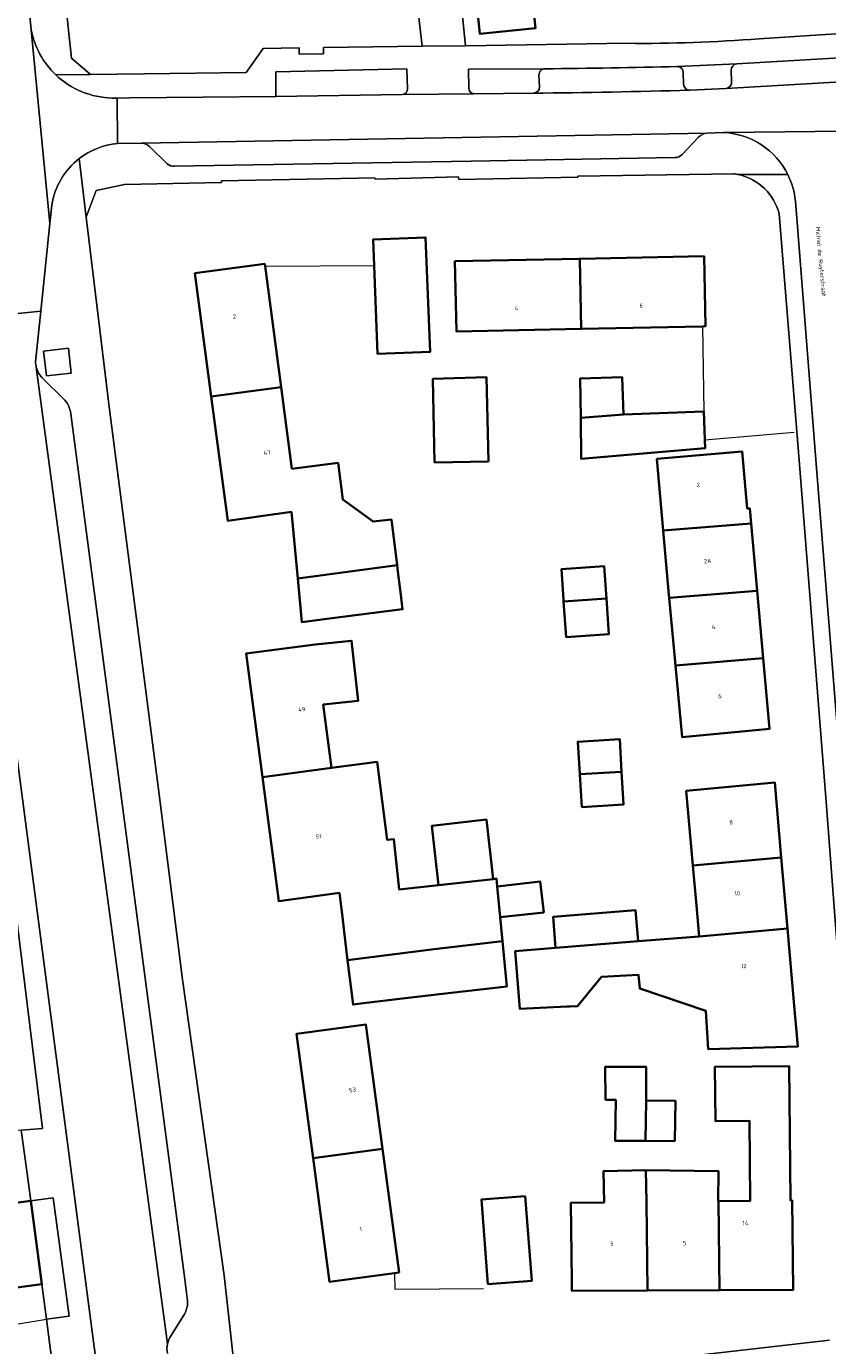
# Model space of a CAD drawing. Header units: metres. Extents: x 197700 to 204338, y 317132 to 325229.
# Tile 982 of 1056: x 199047 to 199114, y 321160 to 321270. Entities that reach past the tile are written whole.
import ezdxf
from ezdxf.enums import TextEntityAlignment as Align

# ---------------------------------------------------------------- set-up
doc = ezdxf.new("R2010")
doc.units = ezdxf.units.M
for name, color, linetype, lineweight in [('B-WE-GR-BEPLANTING_CULTUUR_BODEMBEDEKKER-GV', 90, 'Continuous', 18), ('B-WE-GR-BEPLANTING_CULTUUR_HEESTERS-GV', 90, 'Continuous', 18), ('B-WE-GR-GROENVOORZIENING-GV', 80, 'Continuous', 18), ('B-WE-IE-TERREINAFSCHEIDING_KUNSTMATIG_HEKWERK-G', 20, 'IE-TERREINAFSCHEIDING-KUNSTMATIG', 18), ('B-WE-IE-TERREINAFSCHEIDING_KUNSTMATIG_MUUR-G', 90, 'IE-TERREINAFSCHEIDING-KUNSTMATIG-DICHT', 18), ('B-WE-OG-BEBOUWING-GV', 7, 'Continuous', 35), ('B-WE-OG-BEBOUWING-T18', 10, 'Continuous', 18), ('B-WE-OG-TERREIN_ERF-GV', 7, 'Continuous', 18), ('B-WE-OG-TOPOGRAFIE-T18', 10, 'Continuous', 18), ('B-WE-VH-VERHARDING_ASFALT-GV', 252, 'Continuous', 18), ('B-WE-VH-VERHARDING_BETONSTRAATSTEEN-GV', 252, 'Continuous', 18), ('B-WE-VH-VERHARDING_STRAATBAKSTEEN-GV', 252, 'Continuous', 18), ('B-WE-VH-VERHARDING_TEGEL-GV', 252, 'Continuous', 18)]:
    doc.layers.add(name, color=color, linetype=linetype, lineweight=lineweight)
doc.styles.add('NLCS-ISO-M200-T18', font='NLCS-ISO.ttf', dxfattribs={"height": 0.36})
doc.linetypes.add('IE-TERREINAFSCHEIDING-KUNSTMATIG', pattern='A,4,[82,NLCS.SHX,S=0.75,R=90,X=0,Y=0],4,-2', length=10)
doc.linetypes.add('IE-TERREINAFSCHEIDING-KUNSTMATIG-DICHT', pattern='A,8,-1,[82,NLCS.SHX,S=0.75,R=90,X=0,Y=0],-1', length=10)

msp = doc.modelspace()

# ---------------------------------------------------------------- linework, layer by layer
at = {"layer": 'B-WE-GR-BEPLANTING_CULTUUR_BODEMBEDEKKER-GV'}
for points in [[(199106.447, 321267.243), (199101.49, 321266.999)], [(199078.996, 321265.153), (199078.944, 321266.815), (199068.017, 321266.578), (199068.002, 321264.52)], [(199090.426, 321266.821), (199084.084, 321266.796), (199084.091, 321265.209)], [(199089.996, 321265.302), (199089.952, 321266.304)], [(199101.985, 321266.494), (199102.002, 321265.539)], [(199106.015, 321265.739), (199105.967, 321266.705)], [(199102.519, 321265.03), (199105.568, 321265.187)], [(199068.002, 321264.52), (199078.534, 321264.665)], [(199084.511, 321264.727), (199089.492, 321264.787)]]:
    msp.add_lwpolyline(points, dxfattribs=at)
for points in [[(199105.967, 321266.705, -0.3123706), (199106.447, 321267.243)], [(199089.952, 321266.304, -0.4146964), (199090.426, 321266.821)], [(199101.49, 321266.999, -0.4400676), (199101.985, 321266.494)], [(199078.534, 321264.665, 0.4042543), (199078.996, 321265.153)], [(199084.091, 321265.209, 0.3946429), (199084.511, 321264.727)], [(199089.492, 321264.787, 0.3994177), (199089.996, 321265.302)], [(199102.002, 321265.539, 0.3918197), (199102.519, 321265.03)], [(199105.568, 321265.187, 0.4012825), (199106.015, 321265.739)]]:
    msp.add_lwpolyline(points, format="xyb", dxfattribs=at)
at = {"layer": 'B-WE-GR-BEPLANTING_CULTUUR_HEESTERS-GV'}
msp.add_lwpolyline([(199057.058, 321266.412), (199065.537, 321266.497), (199066.943, 321268.505), (199069.942, 321268.557), (199069.938, 321268.045), (199071.991, 321268.063), (199071.992, 321268.597), (199080.199, 321268.713), (199079.333, 321276.448), (199071.673, 321275.442), (199063.593, 321274.381), (199050.423, 321272.652), (199050.953, 321267.701), (199052.563, 321266.357)], close=True, dxfattribs=at)
at = {"layer": 'B-WE-GR-GROENVOORZIENING-GV'}
msp.add_lwpolyline([(199048.867, 321241.206), (199050.942, 321241.438), (199050.727, 321243.519), (199048.632, 321243.254)], close=True, dxfattribs=at)
at = {"layer": 'B-WE-IE-TERREINAFSCHEIDING_KUNSTMATIG_HEKWERK-G'}
for points in [[(199103.775, 321235.865), (199111.24, 321236.517)], [(199022.453, 321158.16), (199048.887, 321162.513)]]:
    msp.add_lwpolyline(points, dxfattribs=at)
at = {"layer": 'B-WE-IE-TERREINAFSCHEIDING_KUNSTMATIG_MUUR-G'}
for points in [[(199067.108, 321250.342), (199076.204, 321250.402)], [(199103.591, 321245.334), (199103.69, 321238.22)], [(199077.896, 321166.369), (199077.928, 321165.024), (199085.33, 321165.07)]]:
    msp.add_lwpolyline(points, dxfattribs=at)
at = {"layer": 'B-WE-OG-BEBOUWING-GV'}
for points in [[(199092.553, 321271.886), (199091.04, 321286.415), (199087.605, 321286.072), (199087.711, 321285.02), (199088.111, 321281.06), (199084.84, 321280.717), (199083.911, 321280.619), (199085.009, 321269.743), (199089.647, 321270.195), (199089.526, 321271.571)], [(199076.204, 321250.402), (199076.493, 321243.035), (199080.866, 321243.206), (199080.491, 321252.751), (199076.119, 321252.579)], [(199067.108, 321250.342), (199067.081, 321250.549), (199061.261, 321249.769), (199062.622, 321239.476), (199068.441, 321240.251)], [(199093.35, 321250.969), (199082.94, 321250.759), (199083.06, 321244.909), (199093.47, 321245.125)], [(199093.47, 321245.125), (199103.591, 321245.334), (199103.83, 321245.339), (199103.719, 321251.179), (199093.35, 321250.969)], [(199085.729, 321234.069), (199085.579, 321241.089), (199081.11, 321240.949), (199081.241, 321233.989)], [(199097, 321237.98), (199096.88, 321241.11), (199093.39, 321240.99), (199093.434, 321237.692)], [(199069.338, 321233.46), (199068.441, 321240.251), (199062.622, 321239.476), (199063.991, 321229.119), (199069.312, 321229.851), (199069.83, 321224.304), (199078.124, 321225.411), (199077.65, 321229.222), (199076.111, 321229.052), (199073.586, 321230.88), (199073.2, 321233.95)], [(199103.69, 321238.22), (199097, 321237.98), (199093.434, 321237.692), (199093.48, 321234.27), (199103.8, 321235.17), (199103.775, 321235.865)], [(199100.304, 321228.296), (199107.649, 321228.899), (199107.538, 321230.136), (199107.323, 321230.129), (199106.891, 321234.896), (199099.78, 321234.272)], [(199100.304, 321228.296), (199100.774, 321222.944), (199100.799, 321222.676), (199108.153, 321223.28), (199107.649, 321228.899)], [(199078.124, 321225.411), (199069.83, 321224.304), (199070.17, 321220.67), (199072.474, 321220.96), (199078.58, 321221.73), (199078.402, 321223.165), (199078.16, 321225.12)], [(199095.576, 321222.629), (199095.39, 321225.33), (199091.817, 321225.08), (199091.993, 321222.562), (199092.005, 321222.383)], [(199100.799, 321222.676), (199101.33, 321217.058), (199108.658, 321217.659), (199108.153, 321223.28)], [(199095.576, 321222.629), (199092.005, 321222.383), (199092.21, 321219.41), (199095.78, 321219.66)], [(199071.956, 321213.782), (199074.884, 321214.109), (199074.326, 321219.106), (199071.291, 321218.809), (199065.521, 321218.039), (199066.884, 321207.722), (199072.655, 321208.498)], [(199101.33, 321217.058), (199101.896, 321211.065), (199109.186, 321211.774), (199108.658, 321217.659)], [(199096.845, 321208.175), (199096.68, 321210.9), (199093.185, 321210.69), (199093.356, 321207.966)], [(199073.993, 321192.474), (199081.199, 321193.395), (199086.903, 321194.038), (199086.71, 321196.039), (199086.461, 321198.618), (199086.399, 321199.265), (199086.118, 321199.234), (199081.573, 321198.731), (199078.287, 321198.367), (199077.856, 321202.555), (199077.292, 321202.497), (199076.447, 321208.999), (199072.655, 321208.498), (199066.884, 321207.722), (199068.251, 321197.381), (199073.304, 321198.073), (199073.58, 321195.83), (199073.642, 321195.329), (199073.965, 321192.698)], [(199096.845, 321208.175), (199093.356, 321207.966), (199093.527, 321205.241), (199097.01, 321205.45)], [(199110.161, 321201.04), (199109.627, 321207.279), (199102.229, 321206.581), (199102.782, 321200.358)], [(199086.118, 321199.234), (199085.567, 321204.185), (199081.023, 321203.68), (199081.573, 321198.731)], [(199102.782, 321200.358), (199103.078, 321197.036), (199103.308, 321194.45), (199110.67, 321195.104), (199110.161, 321201.04)], [(199086.461, 321198.618), (199086.71, 321196.039), (199090.346, 321196.443), (199090.06, 321199.018)], [(199098.219, 321194.046), (199098.013, 321196.629), (199091.13, 321196.077), (199091.337, 321193.499)], [(199092.526, 321188.599), (199093.166, 321188.63), (199095.17, 321191.073), (199098.254, 321191.229), (199098.357, 321190.098), (199103.859, 321188.25), (199104.07, 321185.044), (199111.535, 321185.252), (199111.194, 321188.979), (199110.67, 321195.104), (199103.308, 321194.45), (199098.219, 321194.046), (199091.337, 321193.499), (199087.971, 321193.229), (199088.359, 321188.396), (199092.308, 321188.588)], [(199081.199, 321193.395), (199073.993, 321192.474), (199074.45, 321188.76), (199075.305, 321188.864), (199078.568, 321189.263), (199081.66, 321189.64), (199087.268, 321190.257), (199086.903, 321194.038)], [(199076.906, 321176.721), (199075.521, 321187.091), (199069.741, 321186.321), (199071.115, 321175.949)], [(199095.485, 321180.824), (199096.35, 321180.81), (199096.298, 321177.403), (199098.843, 321177.403), (199098.888, 321180.764), (199098.886, 321183.571), (199095.484, 321183.569)], [(199111.077, 321172.434), (199110.924, 321172.432), (199110.808, 321183.633), (199104.628, 321183.573), (199104.668, 321179.043), (199107.498, 321179.073), (199107.57, 321172.402), (199104.91, 321172.371), (199104.993, 321164.932), (199111.147, 321164.964)], [(199101.276, 321177.364), (199101.33, 321180.73), (199098.888, 321180.764), (199098.843, 321177.403)], [(199071.115, 321175.949), (199072.481, 321165.641), (199077.896, 321166.369), (199078.281, 321166.421), (199076.906, 321176.721)], [(199098.92, 321172.302), (199098.873, 321174.945), (199095.321, 321174.86), (199095.384, 321172.261), (199092.613, 321172.229), (199092.688, 321165.725), (199092.698, 321164.87), (199098.998, 321164.902)], [(199104.91, 321172.371), (199104.881, 321172.371), (199104.914, 321174.866), (199098.873, 321174.945), (199098.92, 321172.302), (199098.998, 321164.902), (199104.993, 321164.932)], [(199036.989, 321174.03), (199036.962, 321174.197), (199030.114, 321173.236), (199025.902, 321172.645), (199026.325, 321169.093), (199030.58, 321169.6), (199033.643, 321170.018), (199033.974, 321167.372), (199037.96, 321167.92), (199038.951, 321168.052), (199040.06, 321168.2), (199040.57, 321164.38), (199048.5, 321165.43), (199047.563, 321172.385), (199039.634, 321171.291), (199038.542, 321171.141), (199037.45, 321170.99), (199037.009, 321173.906)], [(199085.681, 321165.426), (199089.346, 321165.704), (199088.788, 321172.777), (199085.146, 321172.491)]]:
    msp.add_lwpolyline(points, close=True, dxfattribs=at)
at = {"layer": 'B-WE-OG-TERREIN_ERF-GV'}
for points in [[(199081.323, 321293.743), (199083.819, 321268.74), (199097.309, 321268.948)], [(199089.526, 321271.571), (199089.647, 321270.195), (199085.009, 321269.743), (199083.911, 321280.619)], [(199108.314, 321269.329), (199139.835, 321271.39)], [(199106.207, 321258.058), (199093.203, 321257.862), (199093.205, 321257.774), (199083.255, 321257.595), (199083.24, 321257.81), (199076.287, 321257.612), (199076.258, 321257.72), (199063.483, 321257.464), (199063.476, 321257.328), (199055.381, 321257.155), (199053.027, 321256.662), (199052.191, 321254.448), (199054.095, 321238.612)], [(199116.541, 321164.436), (199116.024, 321174.011), (199115.512, 321183.592), (199115.126, 321189.564), (199113.876, 321206.043), (199111.672, 321233.817), (199109.987, 321254.715)], [(199054.095, 321238.612), (199058.287, 321206.289), (199060.211, 321190.856), (199063.686, 321166.149), (199064.822, 321156.115), (199065.988, 321155.286), (199089.917, 321157.978), (199114.193, 321160.78)], [(199046.77, 321178.29), (199048.552, 321178.413), (199043.641, 321217.989)], [(199036.58, 321138.31), (199051.589, 321140.462), (199051.92, 321140.51), (199051.92, 321140.508), (199051.948, 321140.514), (199050.641, 321149.809), (199049.189, 321160.14), (199048.887, 321162.513), (199048.5, 321165.43), (199040.57, 321164.38)]]:
    msp.add_lwpolyline(points, dxfattribs=at)
for points in [[(199097.309, 321268.948, 0.0229903), (199108.314, 321269.329)], [(199106.603, 321257.988, 0.0204557), (199106.207, 321258.058)], [(199109.987, 321254.715, 0.2816577), (199106.603, 321257.988)]]:
    msp.add_lwpolyline(points, format="xyb", dxfattribs=at)
for points in [[(199076.204, 321250.402), (199076.119, 321252.579), (199080.491, 321252.751), (199080.866, 321243.206), (199076.493, 321243.035)], [(199068.441, 321240.251), (199069.338, 321233.46), (199073.2, 321233.95), (199073.586, 321230.88), (199076.111, 321229.052), (199077.65, 321229.222), (199078.124, 321225.411), (199078.16, 321225.12), (199078.402, 321223.165), (199078.58, 321221.73), (199072.474, 321220.96), (199070.17, 321220.67), (199069.83, 321224.304), (199069.312, 321229.851), (199063.991, 321229.119), (199062.622, 321239.476), (199061.261, 321249.769), (199067.081, 321250.549), (199067.108, 321250.342)], [(199103.591, 321245.334), (199093.47, 321245.125), (199083.06, 321244.909), (199082.94, 321250.759), (199093.35, 321250.969), (199103.719, 321251.179), (199103.83, 321245.339)], [(199085.729, 321234.069), (199081.241, 321233.989), (199081.11, 321240.949), (199085.579, 321241.089)], [(199097, 321237.98), (199103.69, 321238.22), (199103.775, 321235.865), (199103.8, 321235.17), (199093.48, 321234.27), (199093.434, 321237.692), (199093.39, 321240.99), (199096.88, 321241.11)], [(199100.774, 321222.944), (199100.304, 321228.296), (199099.78, 321234.272), (199106.891, 321234.896), (199107.323, 321230.129), (199107.538, 321230.136), (199107.649, 321228.899), (199108.153, 321223.28), (199108.658, 321217.659), (199109.186, 321211.774), (199101.896, 321211.065), (199101.33, 321217.058), (199100.799, 321222.676)], [(199091.817, 321225.08), (199095.39, 321225.33), (199095.576, 321222.629), (199095.78, 321219.66), (199092.21, 321219.41), (199092.005, 321222.383), (199091.993, 321222.562)], [(199071.291, 321218.809), (199074.326, 321219.106), (199074.884, 321214.109), (199071.956, 321213.782), (199072.655, 321208.498), (199076.447, 321208.999), (199077.292, 321202.497), (199077.856, 321202.555), (199078.287, 321198.367), (199081.573, 321198.731), (199081.023, 321203.68), (199085.567, 321204.185), (199086.118, 321199.234), (199086.399, 321199.265), (199086.461, 321198.618), (199090.06, 321199.018), (199090.346, 321196.443), (199086.71, 321196.039), (199086.903, 321194.038), (199087.268, 321190.257), (199081.66, 321189.64), (199078.568, 321189.263), (199075.305, 321188.864), (199074.45, 321188.76), (199073.993, 321192.474), (199073.965, 321192.698), (199073.642, 321195.329), (199073.58, 321195.83), (199073.304, 321198.073), (199068.251, 321197.381), (199066.884, 321207.722), (199065.521, 321218.039)], [(199093.185, 321210.69), (199096.68, 321210.9), (199096.845, 321208.175), (199097.01, 321205.45), (199093.527, 321205.241), (199093.356, 321207.966)], [(199103.078, 321197.036), (199102.782, 321200.358), (199102.229, 321206.581), (199109.627, 321207.279), (199110.161, 321201.04), (199110.67, 321195.104), (199111.194, 321188.979), (199111.535, 321185.252), (199104.07, 321185.044), (199103.859, 321188.25), (199098.357, 321190.098), (199098.254, 321191.229), (199095.17, 321191.073), (199093.166, 321188.63), (199092.526, 321188.599), (199092.308, 321188.588), (199088.359, 321188.396), (199087.971, 321193.229), (199091.337, 321193.499), (199091.13, 321196.077), (199098.013, 321196.629), (199098.219, 321194.046), (199103.308, 321194.45)], [(199077.896, 321166.369), (199072.481, 321165.641), (199071.115, 321175.949), (199069.741, 321186.321), (199075.521, 321187.091), (199076.906, 321176.721), (199078.281, 321166.421)], [(199104.881, 321172.371), (199104.91, 321172.371), (199107.57, 321172.402), (199107.498, 321179.073), (199104.668, 321179.043), (199104.628, 321183.573), (199110.808, 321183.633), (199110.924, 321172.432), (199111.077, 321172.434), (199111.147, 321164.964), (199104.993, 321164.932), (199098.998, 321164.902), (199092.698, 321164.87), (199092.688, 321165.725), (199092.613, 321172.229), (199095.384, 321172.261), (199095.321, 321174.86), (199098.873, 321174.945), (199104.914, 321174.866)], [(199098.888, 321180.764), (199101.33, 321180.73), (199101.276, 321177.364), (199098.843, 321177.403), (199096.298, 321177.403), (199096.35, 321180.81), (199095.485, 321180.824), (199095.484, 321183.569), (199098.886, 321183.571)], [(199047.173, 321175.293), (199046.77, 321178.29), (199036.51, 321176.96), (199036.962, 321174.197), (199036.989, 321174.03), (199037.009, 321173.906), (199037.45, 321170.99), (199038.542, 321171.141), (199039.634, 321171.291), (199047.563, 321172.385)], [(199048.5, 321165.43), (199048.887, 321162.513), (199050.759, 321162.765), (199049.435, 321172.637), (199047.563, 321172.385)], [(199089.346, 321165.704), (199085.681, 321165.426), (199085.146, 321172.491), (199088.788, 321172.777)]]:
    msp.add_lwpolyline(points, close=True, dxfattribs=at)
at = {"layer": 'B-WE-VH-VERHARDING_ASFALT-GV'}
for points in [[(199047.608, 321270.074), (199047.378, 321272.328), (199046.742, 321279.062), (199043.66, 321327.753), (199043.934, 321328.262), (199036.921, 321327.92), (199039.762, 321297.011)], [(199040.765, 321252.331), (199041.609, 321245.901), (199048.404, 321246.604), (199049.165, 321253.918), (199047.608, 321270.074)], [(199047.608, 321270.074), (199049.165, 321253.918), (199049.324, 321255.452)], [(199054.793, 321260.575), (199054.778, 321264.383), (199054.361, 321264.381)], [(199047.965, 321242.378), (199048.404, 321246.604), (199041.609, 321245.901), (199042.609, 321238.275), (199042.625, 321238.19), (199042.753, 321237.179), (199052.796, 321160.627), (199053.463, 321155.684)], [(199048.031, 321241.917), (199058.964, 321160.447)], [(199058.964, 321160.447), (199048.031, 321241.917)], [(199050.283, 321239.325), (199048.597, 321240.963)], [(199060.619, 321164.259), (199060.35, 321166.26), (199051.31, 321235.062), (199050.906, 321238.04)], [(199059.281, 321161.158), (199060.272, 321162.761)]]:
    msp.add_lwpolyline(points, dxfattribs=at)
for points in [[(199049.646, 321266.326, -0.1558664), (199047.608, 321270.074)], [(199054.361, 321264.381, -0.1885678), (199049.646, 321266.326)], [(199051.613, 321259.332, -0.1436433), (199054.793, 321260.575)], [(199049.324, 321255.452, -0.1924478), (199051.613, 321259.332)], [(199048.031, 321241.917, -0.0580125), (199047.965, 321242.378)], [(199048.597, 321240.963, -0.1400612), (199048.031, 321241.917)], [(199050.906, 321238.04, 0.173811), (199050.283, 321239.325)], [(199060.272, 321162.761, 0.1984409), (199060.619, 321164.259)], [(199058.966, 321159.668, -0.1052543), (199058.964, 321160.447)], [(199058.964, 321160.447, -0.1050044), (199059.281, 321161.158)]]:
    msp.add_lwpolyline(points, format="xyb", dxfattribs=at)
at = {"layer": 'B-WE-VH-VERHARDING_BETONSTRAATSTEEN-GV'}
for points in [[(199080.199, 321268.713), (199083.819, 321268.74), (199081.323, 321293.743)], [(199079.333, 321276.448), (199080.199, 321268.713)], [(199103.952, 321261.455), (199056.8, 321260.622)], [(199101.896, 321259.661), (199103.254, 321261.107)], [(199057.487, 321260.311), (199058.938, 321258.904)], [(199059.554, 321258.691), (199084.285, 321259.114), (199101.293, 321259.41)]]:
    msp.add_lwpolyline(points, dxfattribs=at)
for points in [[(199056.8, 321260.622, -0.1872478), (199057.487, 321260.311)], [(199103.254, 321261.107, -0.1582649), (199103.952, 321261.455)], [(199101.293, 321259.41, 0.1998601), (199101.896, 321259.661)], [(199058.938, 321258.904, 0.1955077), (199059.554, 321258.691)]]:
    msp.add_lwpolyline(points, format="xyb", dxfattribs=at)
at = {"layer": 'B-WE-VH-VERHARDING_STRAATBAKSTEEN-GV'}
for points in [[(199159.379, 321268.61), (199138.187, 321267.257), (199134.462, 321267.005), (199121.579, 321266.155), (199120.488, 321266.072), (199118.571, 321265.926), (199118.457, 321265.92), (199105.568, 321265.187), (199102.519, 321265.03)], [(199056.8, 321260.622), (199103.952, 321261.455), (199105.344, 321261.5), (199118.11, 321261.632), (199118.153, 321261.633), (199118.197, 321261.633), (199150.51, 321264.462), (199151.265, 321264.534), (199159.236, 321265.138)], [(199089.492, 321264.787), (199084.511, 321264.727), (199078.534, 321264.665), (199068.002, 321264.52), (199055.836, 321264.389), (199054.778, 321264.383), (199054.793, 321260.575), (199056.8, 321260.622)], [(199118.11, 321261.632), (199105.344, 321261.5)], [(199111.336, 321255.785), (199113.075, 321233.86), (199115.299, 321206.054), (199116.529, 321189.699), (199117.169, 321179.274)]]:
    msp.add_lwpolyline(points, dxfattribs=at)
for points in [[(199102.519, 321265.03, -0.0040685), (199089.492, 321264.787)], [(199105.344, 321261.5, -0.2718814), (199110.707, 321257.988)], [(199110.707, 321257.988, -0.0911925), (199111.336, 321255.785)]]:
    msp.add_lwpolyline(points, format="xyb", dxfattribs=at)
at = {"layer": 'B-WE-VH-VERHARDING_TEGEL-GV'}
for points in [[(199043.22, 321335.738), (199043.674, 321329.382), (199043.934, 321328.262), (199046.641, 321320.624), (199048.517, 321294.546), (199047.191, 321285.962), (199046.796, 321282.432), (199046.742, 321279.062), (199047.378, 321272.328), (199047.608, 321270.074)], [(199049.646, 321266.326), (199052.563, 321266.357), (199050.953, 321267.701), (199050.423, 321272.652), (199050.392, 321272.957), (199050.025, 321272.909), (199049.958, 321273.901), (199049.731, 321276.301)], [(199157.688, 321270.001), (199142.484, 321268.997), (199142.168, 321268.976), (199141.869, 321271.523), (199139.979, 321271.399), (199139.835, 321271.39), (199108.314, 321269.329)], [(199101.48, 321266.999), (199101.49, 321266.999), (199106.447, 321267.243), (199117.444, 321267.884), (199121.223, 321268.143), (199122.4, 321268.224), (199133.427, 321268.918), (199138.08, 321269.289), (199138.187, 321267.257), (199159.379, 321268.61)], [(199083.819, 321268.74), (199080.199, 321268.713), (199071.992, 321268.597), (199071.991, 321268.063), (199069.938, 321268.045), (199069.942, 321268.557), (199066.943, 321268.505), (199065.537, 321266.497), (199057.058, 321266.412), (199052.563, 321266.357), (199049.646, 321266.326)], [(199097.309, 321268.948), (199083.819, 321268.74)], [(199117.444, 321267.884), (199106.447, 321267.243)], [(199054.361, 321264.381), (199054.778, 321264.383), (199055.836, 321264.389), (199068.002, 321264.52), (199068.017, 321266.578), (199078.944, 321266.815), (199078.996, 321265.153)], [(199084.091, 321265.209), (199084.084, 321266.796), (199090.426, 321266.821), (199090.462, 321266.821)], [(199089.952, 321266.304), (199089.996, 321265.302)], [(199090.462, 321266.821), (199090.426, 321266.821)], [(199101.49, 321266.999), (199101.48, 321266.999)], [(199102.002, 321265.539), (199101.985, 321266.494)], [(199105.568, 321265.187), (199118.457, 321265.92)], [(199105.967, 321266.705), (199106.015, 321265.739)], [(199078.534, 321264.665), (199084.511, 321264.727)], [(199056.8, 321260.622), (199054.793, 321260.575)], [(199103.254, 321261.107), (199101.896, 321259.661)], [(199105.344, 321261.5), (199103.952, 321261.455)], [(199063.686, 321166.149), (199060.211, 321190.856), (199058.287, 321206.289), (199054.095, 321238.612), (199052.191, 321254.448), (199051.613, 321259.332)], [(199051.613, 321259.332), (199052.191, 321254.448), (199053.027, 321256.662), (199055.381, 321257.155), (199063.476, 321257.328), (199063.483, 321257.464), (199076.258, 321257.72), (199076.287, 321257.612), (199083.24, 321257.81), (199083.255, 321257.595), (199093.205, 321257.774), (199093.203, 321257.862), (199106.207, 321258.058)], [(199058.938, 321258.904), (199057.487, 321260.311)], [(199101.293, 321259.41), (199084.285, 321259.114), (199059.554, 321258.691)], [(199110.707, 321257.988), (199106.603, 321257.988)], [(199106.603, 321257.988), (199110.707, 321257.988)], [(199049.324, 321255.452), (199049.165, 321253.918), (199048.404, 321246.604), (199047.965, 321242.378)], [(199117.169, 321179.274), (199116.529, 321189.699), (199115.299, 321206.054), (199113.075, 321233.86), (199111.336, 321255.785)], [(199109.987, 321254.715), (199111.672, 321233.817), (199113.876, 321206.043), (199115.126, 321189.564), (199115.512, 321183.592), (199116.024, 321174.011), (199116.541, 321164.436)], [(199048.597, 321240.963), (199050.283, 321239.325)], [(199041.934, 321240.11), (199040.817, 321239.957), (199042.502, 321226.586), (199040.62, 321226.4), (199040.914, 321223.748), (199041.21, 321221.08), (199041.6, 321218.06), (199041.65, 321217.657), (199043.641, 321217.989), (199048.552, 321178.413), (199046.77, 321178.29), (199047.173, 321175.293), (199047.563, 321172.385), (199049.435, 321172.637), (199050.759, 321162.765), (199048.887, 321162.513), (199049.189, 321160.14), (199050.641, 321149.809), (199055.914, 321150.55)], [(199053.463, 321155.684), (199052.796, 321160.627), (199042.753, 321237.179), (199042.625, 321238.19), (199042.609, 321238.275)], [(199050.906, 321238.04), (199051.31, 321235.062), (199060.35, 321166.26), (199060.619, 321164.259)], [(199065.122, 321153.465), (199064.822, 321156.115), (199063.686, 321166.149)], [(199060.272, 321162.761), (199059.281, 321161.158)], [(199114.193, 321160.78), (199089.917, 321157.978), (199065.988, 321155.286), (199064.822, 321156.115), (199065.122, 321153.465)]]:
    msp.add_lwpolyline(points, dxfattribs=at)
for points in [[(199047.608, 321270.074, 0.1558664), (199049.646, 321266.326)], [(199108.314, 321269.329, -0.0229903), (199097.309, 321268.948)], [(199106.447, 321267.243, 0.3123706), (199105.967, 321266.705)], [(199049.646, 321266.326, 0.1885678), (199054.361, 321264.381)], [(199090.426, 321266.821, 0.4146964), (199089.952, 321266.304)], [(199101.48, 321266.999, -0.0030851), (199090.462, 321266.821)], [(199090.462, 321266.821, 0.0030851), (199101.48, 321266.999)], [(199101.985, 321266.494, 0.4400676), (199101.49, 321266.999)], [(199078.996, 321265.153, -0.4042543), (199078.534, 321264.665)], [(199084.511, 321264.727, -0.3946429), (199084.091, 321265.209)], [(199089.996, 321265.302, -0.3994177), (199089.492, 321264.787)], [(199089.492, 321264.787, 0.0040685), (199102.519, 321265.03)], [(199102.519, 321265.03, -0.3918197), (199102.002, 321265.539)], [(199106.015, 321265.739, -0.4012825), (199105.568, 321265.187)], [(199054.793, 321260.575, 0.1436433), (199051.613, 321259.332)], [(199057.487, 321260.311, 0.1872478), (199056.8, 321260.622)], [(199103.952, 321261.455, 0.1582649), (199103.254, 321261.107)], [(199110.707, 321257.988, 0.2718814), (199105.344, 321261.5)], [(199051.613, 321259.332, 0.1924478), (199049.324, 321255.452)], [(199101.896, 321259.661, -0.1998601), (199101.293, 321259.41)], [(199059.554, 321258.691, -0.1955077), (199058.938, 321258.904)], [(199106.207, 321258.058, -0.0204557), (199106.603, 321257.988)], [(199106.603, 321257.988, -0.2816577), (199109.987, 321254.715)], [(199111.336, 321255.785, 0.0911925), (199110.707, 321257.988)], [(199047.965, 321242.378, 0.0580125), (199048.031, 321241.917)], [(199048.031, 321241.917, 0.1400612), (199048.597, 321240.963)], [(199050.283, 321239.325, -0.173811), (199050.906, 321238.04)], [(199060.619, 321164.259, -0.1984409), (199060.272, 321162.761)], [(199058.964, 321160.447, 0.1052543), (199058.966, 321159.668)], [(199059.281, 321161.158, 0.1050044), (199058.964, 321160.447)]]:
    msp.add_lwpolyline(points, format="xyb", dxfattribs=at)
msp.add_lwpolyline([(199048.867, 321241.206), (199048.632, 321243.254), (199050.727, 321243.519), (199050.942, 321241.438)], close=True, dxfattribs=at)

# ---------------------------------------------------------------- texts
at = {"layer": 'B-WE-OG-BEBOUWING-T18', "style": 'NLCS-ISO-M200-T18'}
for s, rotation, p in [('6', 1.1, (199098.47, 321247.072)), ('2', 7.6, (199064.552, 321246.174)), ('4', 1.1, (199088.073, 321246.862)), ('47', 7.5, (199067.275, 321234.8)), ('2', 5, (199103.234, 321232.117)), ('2A', 5.1, (199104.015, 321225.759)), ('4', 5.1, (199104.512, 321220.268)), ('6', 5.1, (199105.035, 321214.492)), ('49', 7.5, (199070.171, 321213.382)), ('8', 4.9, (199105.972, 321203.962)), ('51', 7.5, (199071.573, 321202.776)), ('10', 4.9, (199106.489, 321198.033)), ('12', 4.9, (199107.018, 321191.97)), ('53', 7.5, (199074.396, 321181.638)), ('1', 7.6, (199075.083, 321170.027)), ('14', 0.5, (199107.167, 321170.532)), ('5', 0.6, (199102.104, 321168.862)), ('3', 0.6, (199095.998, 321168.796))]:
    msp.add_text(s, height=0.36, rotation=rotation, dxfattribs=at).set_placement(p, align=Align.MIDDLE)
at = {"layer": 'B-WE-OG-TOPOGRAFIE-T18', "style": 'NLCS-ISO-M200-T18'}
msp.add_text('Michiel de Ruyterstraat', height=0.36, rotation=275.2, dxfattribs=at).set_placement((199113.411, 321250.734), align=Align.MIDDLE)

doc.saveas('drawing.dxf')
